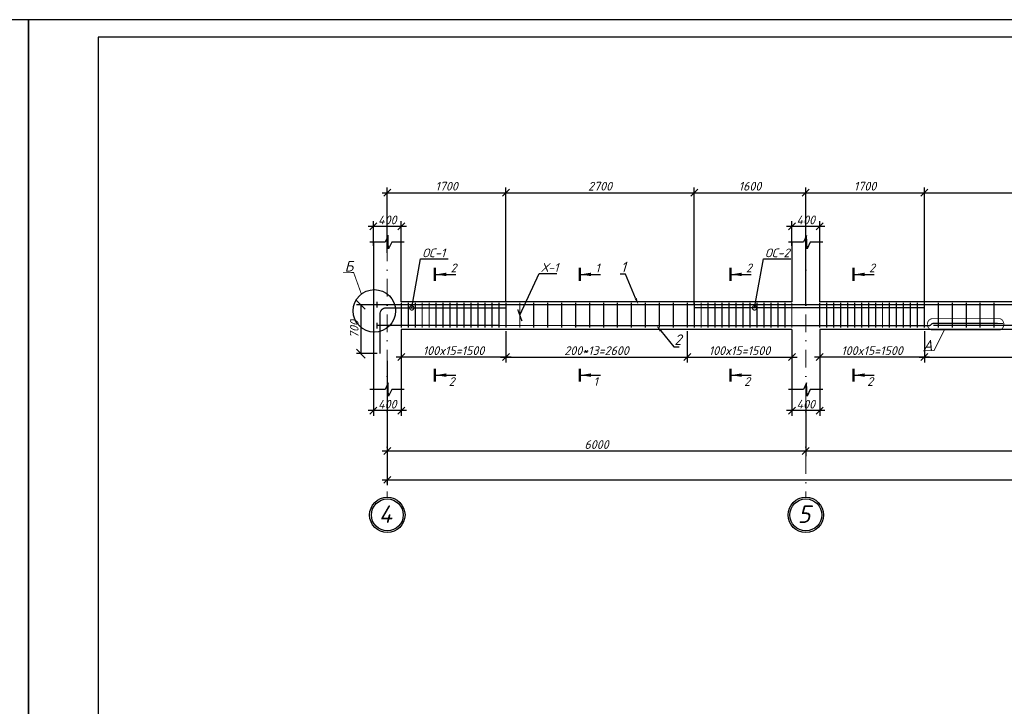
# Model space of a CAD drawing. Header units: millimetres. Extents: x -33345 to 4712671, y -3392 to 121473.
# Tile 632 of 656: x 3234603 to 3262838, y 66817 to 86501. Entities that reach past the tile are written whole.
import ezdxf
from ezdxf import colors
from ezdxf.entities.mleader import LeaderData, LeaderLine
from ezdxf.math import Vec2, Vec3

# ---------------------------------------------------------------- set-up
doc = ezdxf.new("R2010")
doc.units = ezdxf.units.MM
doc.linetypes.add('DASHDOTX2', pattern=[50.8, 25.4, -12.7, 0, -12.7])
doc.layers.add('0.25', color=7, linetype='Continuous', lineweight=25)
doc.layers.add('Лист', color=7, linetype='Continuous')
doc.styles.add('_text', font='isocpeui.ttf')
doc.styles.add('Arch-Dim', font='isocpeui.ttf', dxfattribs={"height": 200})
doc.styles.add('GOST 2.304', font='isocpeui.ttf')
doc.styles.get("Standard").update_dxf_attribs({"font": 'arial.ttf'})
doc.styles.add('Тохир', font='isocpeui.ttf', dxfattribs={"oblique": 2, "height": 250})
doc.dimstyles.new('Islom 94', dxfattribs={"dimtxt": 250, "dimasz": 200, "dimexe": 150, "dimexo": 100, "dimgap": 60, "dimtad": 1, "dimdec": 0, "dimtxsty": '_text', "dimblk": 'OBLIQUE', "dimcen": 0, "dimdle": 150, "dimadec": 0, "dimazin": 0, "dimtfac": 1, "dimtdec": 0, "dimtmove": 0, "dimatfit": 3, "dimfxl": 1, "dimarcsym": 0})
doc.dimstyles.new('М 100', dxfattribs={"dimscale": 100, "dimtxt": 3, "dimasz": 2.5, "dimexe": 1.25, "dimexo": 0.625, "dimtad": 1, "dimdec": 0, "dimtxsty": 'Standard', "dimblk": 'OBLIQUE', "dimcen": 2.5, "dimadec": 0, "dimazin": 0, "dimtfac": 1, "dimtdec": 0, "dimtmove": 0, "dimatfit": 3, "dimfxl": 1, "dimtfill": 1, "dimarcsym": 0})

# ---------------------------------------------------------------- blocks, each defined once
blk = doc.blocks.new('*U282')
at = {"layer": '0.25', "color": 5, "linetype": 'Continuous', "lineweight": 25, "ltscale": 100}
blk.add_lwpolyline([(-72619, 0), (0, 0), (0, 42000), (-72619, 42000), (-72619, 0)], dxfattribs=at)
blk = doc.blocks.new('*U328')
at = {"layer": '0.25', "color": 5, "linetype": 'Continuous', "lineweight": 25, "ltscale": 100}
blk.add_lwpolyline([(-59400, 0), (0, 0), (0, 42000), (-59400, 42000), (-59400, 0)], dxfattribs=at)
at = {"layer": '0.25', "color": 7, "linetype": 'Continuous', "lineweight": 30, "ltscale": 100}
blk.add_lwpolyline([(-57400, 500), (-500, 500), (-500, 41500), (-57400, 41500), (-57400, 500)], dxfattribs=at)
blk = doc.blocks.new('_DotSmall')
at = {"color": 0, "linetype": 'ByBlock', "const_width": 0.5}
blk.add_lwpolyline([(-0.0625, 0, 1), (0.0625, 0, 1)], format="xyb", close=True, dxfattribs=at)
blk = doc.blocks.new('_Oblique')
at = {"color": 0, "linetype": 'ByBlock', "lineweight": -2}
blk.add_line((-0.5, -0.5), (0.5, 0.5), dxfattribs=at)
blk = doc.blocks.new('*D2350')
at = {"color": 0, "lineweight": -2, "ltscale": 100, "transparency": 16777216}
for p, q in [((3244835, 78327), (3244259, 78327)), ((3244384, 78327), (3244384, 76927)), ((3244850, 76927), (3244259, 76927))]:
    blk.add_line(p, q, dxfattribs=at)
at = {"layer": 'Defpoints', "color": 0, "ltscale": 100, "transparency": 16777216}
for p in [(3244898, 78327), (3244384, 76927), (3244913, 76927)]:
    blk.add_point(p, dxfattribs=at)
at = {"color": 0, "lineweight": -2, "ltscale": 100, "transparency": 16777216, "xscale": 250, "yscale": 250, "zscale": 250}
for p, rotation in [((3244384, 78327), 90), ((3244384, 76927), 270)]:
    blk.add_blockref('_Oblique', p, dxfattribs=dict(at, rotation=rotation))
at = {"color": 0, "ltscale": 100, "transparency": 16777216, "insert": (3244195, 77627), "char_height": 250, "attachment_point": 5, "rotation": 90, "style": 'Тохир', "bg_fill": 3, "box_fill_scale": 1.1, "bg_fill_color": 256, "bg_fill_true_color": 13158600, "bg_fill_transparency": 0}
blk.add_mtext('700', dxfattribs=at)
blk = doc.blocks.new('*D2351')
at = {"color": 0, "lineweight": -2, "ltscale": 10, "transparency": 16777216}
for p, q in [((3248545, 77567), (3248545, 76678)), ((3245545, 77335), (3245545, 76678)), ((3248695, 76828), (3245395, 76828))]:
    blk.add_line(p, q, dxfattribs=at)
at = {"layer": 'Defpoints', "color": 0, "ltscale": 10, "transparency": 16777216}
for p in [(3248545, 77667), (3245545, 77435), (3245545, 76828)]:
    blk.add_point(p, dxfattribs=at)
at = {"color": 0, "lineweight": -2, "ltscale": 10, "transparency": 16777216, "xscale": 200, "yscale": 200, "zscale": 200, "rotation": 180}
blk.add_blockref('_Oblique', (3245545, 76828), dxfattribs=at)
at = {"color": 0, "lineweight": -2, "ltscale": 10, "transparency": 16777216, "xscale": 200, "yscale": 200, "zscale": 200}
blk.add_blockref('_Oblique', (3248545, 76828), dxfattribs=at)
at = {"color": 0, "ltscale": 10, "transparency": 16777216, "insert": (3247045, 77013), "char_height": 250, "attachment_point": 5, "style": '_text'}
blk.add_mtext('100x15=1500', dxfattribs=at)
blk = doc.blocks.new('*D2352')
at = {"color": 0, "lineweight": -2, "ltscale": 10, "transparency": 16777216}
for p, q in [((3245145, 79819), (3245145, 81692)), ((3248545, 78431), (3248545, 81692)), ((3244995, 81542), (3248695, 81542))]:
    blk.add_line(p, q, dxfattribs=at)
at = {"layer": 'Defpoints', "color": 0, "ltscale": 10, "transparency": 16777216}
for p in [(3248545, 81542), (3245145, 79719), (3248545, 78331)]:
    blk.add_point(p, dxfattribs=at)
at = {"color": 0, "lineweight": -2, "ltscale": 10, "transparency": 16777216, "xscale": 200, "yscale": 200, "zscale": 200, "rotation": 180}
blk.add_blockref('_Oblique', (3245145, 81542), dxfattribs=at)
at = {"color": 0, "lineweight": -2, "ltscale": 10, "transparency": 16777216, "xscale": 200, "yscale": 200, "zscale": 200}
blk.add_blockref('_Oblique', (3248545, 81542), dxfattribs=at)
at = {"color": 0, "lineweight": 25, "ltscale": 10, "transparency": 16777216, "insert": (3246845, 81728), "char_height": 250, "attachment_point": 5, "style": '_text'}
blk.add_mtext('1700', dxfattribs=at)
blk = doc.blocks.new('*D2353')
at = {"color": 0, "lineweight": -2, "ltscale": 10, "transparency": 16777216}
for p, q in [((3244745, 75898), (3244745, 75143)), ((3245545, 75898), (3245545, 75143)), ((3245695, 75293), (3244595, 75293))]:
    blk.add_line(p, q, dxfattribs=at)
at = {"layer": 'Defpoints', "color": 0, "ltscale": 10, "transparency": 16777216}
for p in [(3244745, 75998), (3245545, 75998), (3244745, 75293)]:
    blk.add_point(p, dxfattribs=at)
at = {"color": 0, "lineweight": -2, "ltscale": 10, "transparency": 16777216, "xscale": 200, "yscale": 200, "zscale": 200, "rotation": 180}
blk.add_blockref('_Oblique', (3244745, 75293), dxfattribs=at)
at = {"color": 0, "lineweight": -2, "ltscale": 10, "transparency": 16777216, "xscale": 200, "yscale": 200, "zscale": 200}
blk.add_blockref('_Oblique', (3245545, 75293), dxfattribs=at)
at = {"color": 0, "ltscale": 10, "transparency": 16777216, "insert": (3245145, 75478), "char_height": 250, "attachment_point": 5, "style": '_text'}
blk.add_mtext('400', dxfattribs=at)
blk = doc.blocks.new('*D2354')
at = {"color": 0, "lineweight": -2, "ltscale": 10, "transparency": 16777216}
for p, q in [((3245695, 80576), (3244595, 80576)), ((3244745, 80015), (3244745, 80726)), ((3245545, 80015), (3245545, 80726))]:
    blk.add_line(p, q, dxfattribs=at)
at = {"layer": 'Defpoints', "color": 0, "ltscale": 10, "transparency": 16777216}
for p in [(3244745, 80576), (3244745, 79915), (3245545, 79915)]:
    blk.add_point(p, dxfattribs=at)
at = {"color": 0, "lineweight": -2, "ltscale": 10, "transparency": 16777216, "xscale": 200, "yscale": 200, "zscale": 200, "rotation": 180}
blk.add_blockref('_Oblique', (3244745, 80576), dxfattribs=at)
at = {"color": 0, "lineweight": -2, "ltscale": 10, "transparency": 16777216, "xscale": 200, "yscale": 200, "zscale": 200}
blk.add_blockref('_Oblique', (3245545, 80576), dxfattribs=at)
at = {"color": 0, "ltscale": 10, "transparency": 16777216, "insert": (3245145, 80761), "char_height": 250, "attachment_point": 5, "style": '_text'}
blk.add_mtext('400', dxfattribs=at)
blk = doc.blocks.new('*D2406')
at = {"color": 0, "lineweight": -2, "ltscale": 10, "transparency": 16777216}
for p, q in [((3256745, 75898), (3256745, 75143)), ((3257545, 75898), (3257545, 75143)), ((3257695, 75293), (3256595, 75293))]:
    blk.add_line(p, q, dxfattribs=at)
at = {"layer": 'Defpoints', "color": 0, "ltscale": 10, "transparency": 16777216}
for p in [(3256745, 75998), (3257545, 75998), (3256745, 75293)]:
    blk.add_point(p, dxfattribs=at)
at = {"color": 0, "lineweight": -2, "ltscale": 10, "transparency": 16777216, "xscale": 200, "yscale": 200, "zscale": 200, "rotation": 180}
blk.add_blockref('_Oblique', (3256745, 75293), dxfattribs=at)
at = {"color": 0, "lineweight": -2, "ltscale": 10, "transparency": 16777216, "xscale": 200, "yscale": 200, "zscale": 200}
blk.add_blockref('_Oblique', (3257545, 75293), dxfattribs=at)
at = {"color": 0, "ltscale": 10, "transparency": 16777216, "insert": (3257145, 75478), "char_height": 250, "attachment_point": 5, "style": '_text'}
blk.add_mtext('400', dxfattribs=at)
blk = doc.blocks.new('*D2407')
at = {"color": 0, "lineweight": -2, "ltscale": 10, "transparency": 16777216}
for p, q in [((3257695, 80576), (3256595, 80576)), ((3256745, 80015), (3256745, 80726)), ((3257545, 80015), (3257545, 80726))]:
    blk.add_line(p, q, dxfattribs=at)
at = {"layer": 'Defpoints', "color": 0, "ltscale": 10, "transparency": 16777216}
for p in [(3256745, 80576), (3256745, 79915), (3257545, 79915)]:
    blk.add_point(p, dxfattribs=at)
at = {"color": 0, "lineweight": -2, "ltscale": 10, "transparency": 16777216, "xscale": 200, "yscale": 200, "zscale": 200, "rotation": 180}
blk.add_blockref('_Oblique', (3256745, 80576), dxfattribs=at)
at = {"color": 0, "lineweight": -2, "ltscale": 10, "transparency": 16777216, "xscale": 200, "yscale": 200, "zscale": 200}
blk.add_blockref('_Oblique', (3257545, 80576), dxfattribs=at)
at = {"color": 0, "ltscale": 10, "transparency": 16777216, "insert": (3257145, 80761), "char_height": 250, "attachment_point": 5, "style": '_text'}
blk.add_mtext('400', dxfattribs=at)
blk = doc.blocks.new('*D2412')
at = {"color": 0, "lineweight": -2, "ltscale": 10, "transparency": 16777216}
for p, q in [((3253745, 77567), (3253745, 76678)), ((3256745, 77335), (3256745, 76678)), ((3253595, 76828), (3256895, 76828))]:
    blk.add_line(p, q, dxfattribs=at)
at = {"layer": 'Defpoints', "color": 0, "ltscale": 10, "transparency": 16777216}
for p in [(3253745, 77667), (3256745, 77435), (3256745, 76828)]:
    blk.add_point(p, dxfattribs=at)
at = {"color": 0, "lineweight": -2, "ltscale": 10, "transparency": 16777216, "xscale": 200, "yscale": 200, "zscale": 200, "rotation": 180}
blk.add_blockref('_Oblique', (3253745, 76828), dxfattribs=at)
at = {"color": 0, "lineweight": -2, "ltscale": 10, "transparency": 16777216, "xscale": 200, "yscale": 200, "zscale": 200}
blk.add_blockref('_Oblique', (3256745, 76828), dxfattribs=at)
at = {"color": 0, "ltscale": 10, "transparency": 16777216, "insert": (3255245, 77013), "char_height": 250, "attachment_point": 5, "style": '_text'}
blk.add_mtext('100x15=1500', dxfattribs=at)
blk = doc.blocks.new('*D2413')
at = {"color": 0, "lineweight": -2, "ltscale": 10, "transparency": 16777216}
for p, q in [((3248545, 77453), (3248545, 76678)), ((3253745, 77453), (3253745, 76678)), ((3248395, 76828), (3253895, 76828))]:
    blk.add_line(p, q, dxfattribs=at)
at = {"layer": 'Defpoints', "color": 0, "ltscale": 10, "transparency": 16777216}
for p in [(3248545, 77553, 1359241), (3253745, 77553, 1359241), (3253745, 76828)]:
    blk.add_point(p, dxfattribs=at)
at = {"color": 0, "lineweight": -2, "ltscale": 10, "transparency": 16777216, "xscale": 200, "yscale": 200, "zscale": 200, "rotation": 180}
blk.add_blockref('_Oblique', (3248545, 76828), dxfattribs=at)
at = {"color": 0, "lineweight": -2, "ltscale": 10, "transparency": 16777216, "xscale": 200, "yscale": 200, "zscale": 200}
blk.add_blockref('_Oblique', (3253745, 76828), dxfattribs=at)
at = {"color": 0, "ltscale": 10, "transparency": 16777216, "insert": (3251145, 77013), "char_height": 250, "attachment_point": 5, "style": '_text'}
blk.add_mtext('200*13=2600', dxfattribs=at)
blk = doc.blocks.new('*D2414')
at = {"color": 0, "lineweight": -2, "ltscale": 10, "transparency": 16777216}
for p, q in [((3248545, 78536), (3248545, 81692)), ((3253945, 78345), (3253945, 81692)), ((3248395, 81542), (3254095, 81542))]:
    blk.add_line(p, q, dxfattribs=at)
at = {"layer": 'Defpoints', "color": 0, "ltscale": 10, "transparency": 16777216}
for p in [(3253945, 81542), (3248545, 78436, 1359241), (3253945, 78245, 1359241)]:
    blk.add_point(p, dxfattribs=at)
at = {"color": 0, "lineweight": -2, "ltscale": 10, "transparency": 16777216, "xscale": 200, "yscale": 200, "zscale": 200, "rotation": 180}
blk.add_blockref('_Oblique', (3248545, 81542), dxfattribs=at)
at = {"color": 0, "lineweight": -2, "ltscale": 10, "transparency": 16777216, "xscale": 200, "yscale": 200, "zscale": 200}
blk.add_blockref('_Oblique', (3253945, 81542), dxfattribs=at)
at = {"color": 0, "lineweight": 25, "ltscale": 10, "transparency": 16777216, "insert": (3251245, 81728), "char_height": 250, "attachment_point": 5, "style": '_text'}
blk.add_mtext('2700', dxfattribs=at)
blk = doc.blocks.new('*D2398')
at = {"color": 0, "lineweight": -2, "ltscale": 10, "transparency": 16777216}
for p, q in [((3260545, 77453), (3260545, 76678)), ((3267745, 77453), (3267745, 76678)), ((3260395, 76828), (3267895, 76828))]:
    blk.add_line(p, q, dxfattribs=at)
at = {"layer": 'Defpoints', "color": 0, "ltscale": 10, "transparency": 16777216}
for p in [(3260545, 77553, 1359241), (3267745, 77553, 1359241), (3267745, 76828)]:
    blk.add_point(p, dxfattribs=at)
at = {"color": 0, "lineweight": -2, "ltscale": 10, "transparency": 16777216, "xscale": 200, "yscale": 200, "zscale": 200, "rotation": 180}
blk.add_blockref('_Oblique', (3260545, 76828), dxfattribs=at)
at = {"color": 0, "lineweight": -2, "ltscale": 10, "transparency": 16777216, "xscale": 200, "yscale": 200, "zscale": 200}
blk.add_blockref('_Oblique', (3267745, 76828), dxfattribs=at)
at = {"color": 0, "ltscale": 10, "transparency": 16777216, "insert": (3264145, 77013), "char_height": 250, "attachment_point": 5, "style": '_text'}
blk.add_mtext('200*18=3600', dxfattribs=at)
blk = doc.blocks.new('*D2401')
at = {"color": 0, "lineweight": -2, "ltscale": 10, "transparency": 16777216}
for p, q in [((3260545, 77567), (3260545, 76678)), ((3257545, 77335), (3257545, 76678)), ((3260695, 76828), (3257395, 76828))]:
    blk.add_line(p, q, dxfattribs=at)
at = {"layer": 'Defpoints', "color": 0, "ltscale": 10, "transparency": 16777216}
for p in [(3260545, 77667), (3257545, 77435), (3257545, 76828)]:
    blk.add_point(p, dxfattribs=at)
at = {"color": 0, "lineweight": -2, "ltscale": 10, "transparency": 16777216, "xscale": 200, "yscale": 200, "zscale": 200, "rotation": 180}
blk.add_blockref('_Oblique', (3257545, 76828), dxfattribs=at)
at = {"color": 0, "lineweight": -2, "ltscale": 10, "transparency": 16777216, "xscale": 200, "yscale": 200, "zscale": 200}
blk.add_blockref('_Oblique', (3260545, 76828), dxfattribs=at)
at = {"color": 0, "ltscale": 10, "transparency": 16777216, "insert": (3259045, 77013), "char_height": 250, "attachment_point": 5, "style": '_text'}
blk.add_mtext('100x15=1500', dxfattribs=at)
blk = doc.blocks.new('*D3289')
at = {"color": 0, "lineweight": -2, "ltscale": 10, "transparency": 16777216}
for p, q in [((3253945, 78345), (3253945, 81692)), ((3257145, 78346), (3257145, 81692)), ((3253795, 81542), (3257295, 81542))]:
    blk.add_line(p, q, dxfattribs=at)
at = {"layer": 'Defpoints', "color": 0, "ltscale": 10, "transparency": 16777216}
for p in [(3257145, 81542), (3253945, 78245, 1359241), (3257145, 78246, 1359241)]:
    blk.add_point(p, dxfattribs=at)
at = {"color": 0, "lineweight": -2, "ltscale": 10, "transparency": 16777216, "xscale": 200, "yscale": 200, "zscale": 200, "rotation": 180}
blk.add_blockref('_Oblique', (3253945, 81542), dxfattribs=at)
at = {"color": 0, "lineweight": -2, "ltscale": 10, "transparency": 16777216, "xscale": 200, "yscale": 200, "zscale": 200}
blk.add_blockref('_Oblique', (3257145, 81542), dxfattribs=at)
at = {"color": 0, "lineweight": 25, "ltscale": 10, "transparency": 16777216, "insert": (3255545, 81727), "char_height": 250, "attachment_point": 5, "style": '_text'}
blk.add_mtext('1600', dxfattribs=at)
blk = doc.blocks.new('*D3290')
at = {"color": 0, "lineweight": -2, "transparency": 16777216}
for p, q in [((3257145, 78346), (3257145, 81692)), ((3260545, 78348), (3260545, 81692)), ((3256995, 81542), (3260695, 81542))]:
    blk.add_line(p, q, dxfattribs=at)
at = {"layer": 'Defpoints', "color": 0, "transparency": 16777216}
for p in [(3260545, 81542), (3257145, 78246, 1359241), (3260545, 78248, 1359241)]:
    blk.add_point(p, dxfattribs=at)
at = {"color": 0, "lineweight": -2, "transparency": 16777216, "xscale": 200, "yscale": 200, "zscale": 200, "rotation": 180}
blk.add_blockref('_Oblique', (3257145, 81542), dxfattribs=at)
at = {"color": 0, "lineweight": -2, "transparency": 16777216, "xscale": 200, "yscale": 200, "zscale": 200}
blk.add_blockref('_Oblique', (3260545, 81542), dxfattribs=at)
at = {"color": 0, "lineweight": 0, "transparency": 16777216, "insert": (3258845, 81728), "char_height": 250, "attachment_point": 5, "style": '_text'}
blk.add_mtext('1700', dxfattribs=at)
blk = doc.blocks.new('*D3291')
at = {"color": 0, "lineweight": -2, "transparency": 16777216}
for p, q in [((3260545, 78348), (3260545, 81692)), ((3267945, 78345), (3267945, 81692)), ((3260395, 81542), (3268095, 81542))]:
    blk.add_line(p, q, dxfattribs=at)
at = {"layer": 'Defpoints', "color": 0, "transparency": 16777216}
for p in [(3267945, 81542), (3260545, 78248, 1359241), (3267945, 78245, 1359241)]:
    blk.add_point(p, dxfattribs=at)
at = {"color": 0, "lineweight": -2, "transparency": 16777216, "xscale": 200, "yscale": 200, "zscale": 200, "rotation": 180}
blk.add_blockref('_Oblique', (3260545, 81542), dxfattribs=at)
at = {"color": 0, "lineweight": -2, "transparency": 16777216, "xscale": 200, "yscale": 200, "zscale": 200}
blk.add_blockref('_Oblique', (3267945, 81542), dxfattribs=at)
at = {"color": 0, "lineweight": 0, "transparency": 16777216, "insert": (3264245, 81728), "char_height": 250, "attachment_point": 5, "style": '_text'}
blk.add_mtext('3700', dxfattribs=at)
blk = doc.blocks.new('_ArchTick')
at = {"color": 0, "linetype": 'ByBlock', "const_width": 0.15}
blk.add_lwpolyline([(-0.5, -0.5), (0.5, 0.5)], dxfattribs=at)
blk = doc.blocks.new('*D2161')
at = {"color": 0, "lineweight": -2, "ltscale": 10, "transparency": 16777216}
for p, q in [((3245145, 76718), (3245145, 73986)), ((3257145, 75517), (3257145, 73986)), ((3244995, 74136), (3257295, 74136))]:
    blk.add_line(p, q, dxfattribs=at)
at = {"layer": 'Defpoints', "color": 0, "ltscale": 10, "transparency": 16777216}
for p in [(3245145, 76818, -1359241), (3257145, 75617), (3257145, 74136)]:
    blk.add_point(p, dxfattribs=at)
at = {"color": 0, "lineweight": -2, "ltscale": 10, "transparency": 16777216, "xscale": 200, "yscale": 200, "zscale": 200, "rotation": 180}
blk.add_blockref('_Oblique', (3245145, 74136), dxfattribs=at)
at = {"color": 0, "lineweight": -2, "ltscale": 10, "transparency": 16777216, "xscale": 200, "yscale": 200, "zscale": 200}
blk.add_blockref('_Oblique', (3257145, 74136), dxfattribs=at)
at = {"color": 0, "ltscale": 10, "transparency": 16777216, "insert": (3251145, 74321), "char_height": 250, "attachment_point": 5, "style": '_text'}
blk.add_mtext('6000', dxfattribs=at)
blk = doc.blocks.new('*D2162')
at = {"color": 0, "lineweight": -2, "ltscale": 10, "transparency": 16777216}
for p, q in [((3257145, 75517), (3257145, 73986)), ((3271145, 74704), (3271145, 73986)), ((3256995, 74136), (3271295, 74136))]:
    blk.add_line(p, q, dxfattribs=at)
at = {"layer": 'Defpoints', "color": 0, "ltscale": 10, "transparency": 16777216}
for p in [(3257145, 75617), (3271145, 74804), (3271145, 74136)]:
    blk.add_point(p, dxfattribs=at)
at = {"color": 0, "lineweight": -2, "ltscale": 10, "transparency": 16777216, "xscale": 200, "yscale": 200, "zscale": 200, "rotation": 180}
blk.add_blockref('_Oblique', (3257145, 74136), dxfattribs=at)
at = {"color": 0, "lineweight": -2, "ltscale": 10, "transparency": 16777216, "xscale": 200, "yscale": 200, "zscale": 200}
blk.add_blockref('_Oblique', (3271145, 74136), dxfattribs=at)
at = {"color": 0, "ltscale": 10, "transparency": 16777216, "insert": (3264145, 74322), "char_height": 250, "attachment_point": 5, "style": '_text'}
blk.add_mtext('7000', dxfattribs=at)
blk = doc.blocks.new('*D2164')
at = {"color": 0, "lineweight": -2, "ltscale": 10, "transparency": 16777216}
for p, q in [((3245145, 74560), (3245145, 73159)), ((3283145, 74560), (3283145, 73159)), ((3244995, 73309), (3283295, 73309))]:
    blk.add_line(p, q, dxfattribs=at)
at = {"layer": 'Defpoints', "color": 0, "ltscale": 10, "transparency": 16777216}
for p in [(3245145, 74660), (3283145, 74660), (3283145, 73309)]:
    blk.add_point(p, dxfattribs=at)
at = {"color": 0, "lineweight": -2, "ltscale": 10, "transparency": 16777216, "xscale": 200, "yscale": 200, "zscale": 200, "rotation": 180}
blk.add_blockref('_Oblique', (3245145, 73309), dxfattribs=at)
at = {"color": 0, "lineweight": -2, "ltscale": 10, "transparency": 16777216, "xscale": 200, "yscale": 200, "zscale": 200}
blk.add_blockref('_Oblique', (3283145, 73309), dxfattribs=at)
at = {"color": 0, "ltscale": 10, "transparency": 16777216, "insert": (3264145, 73494), "char_height": 250, "attachment_point": 5, "style": '_text'}
blk.add_mtext('19000', dxfattribs=at)

msp = doc.modelspace()

# ---------------------------------------------------------------- linework, layer by layer
at = {"color": 177, "ltscale": 10, "true_color": 0x293189}
for p, q in [((3244744.608, 80129.899), (3244744.608, 77617)), ((3244744.608, 80126.292), (3244744.608, 78417)), ((3256744.608, 80129.899), (3256744.608, 78417)), ((3256744.608, 80126.292), (3256744.608, 78417)), ((3244744.608, 77617), (3244744.608, 75900.493)), ((3256744.608, 77617), (3256744.608, 75900.493))]:
    msp.add_line(p, q, dxfattribs=at)
at = {"color": 1, "linetype": 'DASHDOTX2', "lineweight": 5, "ltscale": 20}
for p, q in [((3245144.763, 80086.182), (3245144.763, 72810.254)), ((3257144.763, 80086.182), (3257144.763, 72810.254))]:
    msp.add_line(p, q, dxfattribs=at)
at = {"color": 177, "lineweight": 25, "ltscale": 10, "true_color": 0x293189}
for p, q in [((3245544.608, 78410.915), (3245544.608, 80126.292)), ((3257544.608, 78410.915), (3257544.608, 80126.292)), ((3256744.608, 78417), (3245544.608, 78410.915)), ((3270744.608, 78417), (3257544.608, 78410.915)), ((3256744.608, 77617), (3245544.608, 77614.604)), ((3245544.608, 77614.604), (3245544.608, 75900.493)), ((3270744.608, 77617), (3257544.608, 77614.604)), ((3257544.608, 77614.604), (3257544.608, 75900.493))]:
    msp.add_line(p, q, dxfattribs=at)
at = {"color": 116, "true_color": 0x136734}
for p, q in [((3246536.461, 79198.353), (3247108.169, 79198.353)), ((3250688.072, 79198.353), (3251259.78, 79198.353)), ((3255007.906, 79198.353), (3255579.614, 79198.353)), ((3258536.461, 79198.353), (3259108.169, 79198.353)), ((3246536.461, 76311.14), (3247108.169, 76311.14)), ((3250688.072, 76311.14), (3251259.78, 76311.14)), ((3255007.906, 76311.14), (3255579.614, 76311.14)), ((3258536.461, 76311.14), (3259108.169, 76311.14))]:
    msp.add_line(p, q, dxfattribs=at)
at = {"color": 7}
for points in [[(3245630.611, 80126.292), (3245273.206, 80126.292), (3245181.955, 79932.113), (3245173.171, 80125.18), (3245165.44, 80316.92), (3245083.677, 80126.292), (3244645.363, 80126.292)], [(3257630.611, 80126.292), (3257273.206, 80126.292), (3257181.955, 79932.113), (3257173.171, 80125.18), (3257165.44, 80316.92), (3257083.677, 80126.292), (3256645.363, 80126.292)], [(3245630.611, 75900.493), (3245273.206, 75900.493), (3245181.955, 75706.314), (3245173.171, 75899.381), (3245165.44, 76091.12), (3245083.677, 75900.493), (3244645.363, 75900.493)], [(3257630.611, 75900.493), (3257273.206, 75900.493), (3257181.955, 75706.314), (3257173.171, 75899.381), (3257165.44, 76091.12), (3257083.677, 75900.493), (3256645.363, 75900.493)]]:
    msp.add_lwpolyline(points, dxfattribs=at)
at = {"color": 116, "linetype": 'Continuous', "lineweight": 50, "ltscale": 100, "true_color": 0x136734}
for points in [[(3246511.461, 79013.629), (3246511.461, 79383.076)], [(3250663.072, 79013.629), (3250663.072, 79383.076)], [(3254982.906, 79013.629), (3254982.906, 79383.076)], [(3258511.461, 79013.629), (3258511.461, 79383.076)], [(3246511.461, 76126.416), (3246511.461, 76495.864)], [(3250663.072, 76126.416), (3250663.072, 76495.864)], [(3254982.906, 76126.416), (3254982.906, 76495.864)], [(3258511.461, 76126.416), (3258511.461, 76495.864)]]:
    msp.add_lwpolyline(points, dxfattribs=at)
at = {"color": 18, "true_color": 0x000000, "const_width": 25}
for points in [[(3244400.756, 78635.438), (3244179.874, 79250.797), (3243875.062, 79249.782)], [(3261117.863, 77604.755), (3260821.07, 77011.531), (3260516.258, 77010.515)]]:
    msp.add_lwpolyline(points, dxfattribs=at)
at = {"ltscale": 100, "const_width": 36.895}
for points in [[(3244852.291, 78412.785), (3244852.291, 78248.367)], [(3244852.399, 77811.528), (3244852.399, 77647.11)], [(3283476.602, 77727.237), (3278426.791, 77727.237), (3260801.617, 77736.856)]]:
    msp.add_lwpolyline(points, dxfattribs=at)
at = {"color": 5, "ltscale": 100, "const_width": 35}
msp.add_lwpolyline([(3244932.756, 76926.842), (3244932.756, 78060.411, -0.432221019), (3245122.326, 78238.741), (3248544.608, 78238.741)], format="xyb", dxfattribs=at)
at = {"color": 32, "ltscale": 100, "true_color": 0xcd6928, "const_width": 36.895}
for points in [[(3245544.608, 78386.089), (3245544.608, 77667.436)], [(3245744.608, 78386.089), (3245744.608, 77667.436)], [(3245944.608, 78386.089), (3245944.608, 77667.436)], [(3246144.608, 78386.089), (3246144.608, 77667.436)], [(3246344.608, 78386.089), (3246344.608, 77667.436)], [(3246544.608, 78386.089), (3246544.608, 77667.436)], [(3246744.608, 78386.089), (3246744.608, 77667.436)], [(3246944.608, 78386.089), (3246944.608, 77667.436)], [(3247144.608, 78386.089), (3247144.608, 77667.436)], [(3247344.608, 78386.089), (3247344.608, 77667.436)], [(3247544.608, 78386.089), (3247544.608, 77667.436)], [(3247744.608, 78386.089), (3247744.608, 77667.436)], [(3247944.608, 78386.089), (3247944.608, 77667.436)], [(3247944.608, 78386.089), (3247944.608, 77667.436)], [(3248144.608, 78386.089), (3248144.608, 77667.436)], [(3248344.608, 78386.089), (3248344.608, 77667.436)], [(3248544.608, 78386.089), (3248544.608, 77667.436)], [(3248944.608, 78386.089), (3248944.608, 77667.436)], [(3249344.608, 78386.089), (3249344.608, 77667.436)], [(3249744.608, 78386.089), (3249744.608, 77667.436)], [(3250144.608, 78386.089), (3250144.608, 77667.436)], [(3250544.608, 78386.089), (3250544.608, 77667.436)], [(3250944.608, 78386.089), (3250944.608, 77667.436)], [(3251344.608, 78386.089), (3251344.608, 77667.436)], [(3251744.608, 78386.089), (3251744.608, 77667.436)], [(3252144.608, 78386.089), (3252144.608, 77667.436)], [(3252544.608, 78386.089), (3252544.608, 77667.436)], [(3252944.608, 78386.089), (3252944.608, 77667.436)], [(3253344.608, 78386.089), (3253344.608, 77667.436)], [(3253744.608, 78386.089), (3253744.608, 77667.436)], [(3253944.608, 78386.089), (3253944.608, 77667.436)], [(3254144.608, 78386.089), (3254144.608, 77667.436)], [(3254344.608, 78386.089), (3254344.608, 77667.436)], [(3254344.608, 78386.089), (3254344.608, 77667.436)], [(3254544.608, 78386.089), (3254544.608, 77667.436)], [(3254744.608, 78386.089), (3254744.608, 77667.436)], [(3254944.608, 78386.089), (3254944.608, 77667.436)], [(3255144.608, 78386.089), (3255144.608, 77667.436)], [(3255344.608, 78386.089), (3255344.608, 77667.436)], [(3255544.608, 78386.089), (3255544.608, 77667.436)], [(3255744.608, 78386.089), (3255744.608, 77667.436)], [(3255944.608, 78386.089), (3255944.608, 77667.436)], [(3256144.608, 78386.089), (3256144.608, 77667.436)], [(3256344.608, 78386.089), (3256344.608, 77667.436)], [(3256544.608, 78386.089), (3256544.608, 77667.436)], [(3256744.608, 78386.089), (3256744.608, 77667.436)], [(3257544.608, 78386.089), (3257544.608, 77667.436)], [(3257744.608, 78386.089), (3257744.608, 77667.436)], [(3257944.608, 78386.089), (3257944.608, 77667.436)], [(3258144.608, 78386.089), (3258144.608, 77667.436)], [(3258344.608, 78386.089), (3258344.608, 77667.436)], [(3258544.608, 78386.089), (3258544.608, 77667.436)], [(3258744.608, 78386.089), (3258744.608, 77667.436)], [(3258944.608, 78386.089), (3258944.608, 77667.436)], [(3259144.608, 78386.089), (3259144.608, 77667.436)], [(3259344.608, 78386.089), (3259344.608, 77667.436)], [(3259544.608, 78386.089), (3259544.608, 77667.436)], [(3259744.608, 78386.089), (3259744.608, 77667.436)], [(3259944.608, 78386.089), (3259944.608, 77667.436)], [(3259944.608, 78386.089), (3259944.608, 77667.436)], [(3260144.608, 78386.089), (3260144.608, 77667.436)], [(3260344.608, 78386.089), (3260344.608, 77667.436)], [(3260544.608, 78386.089), (3260544.608, 77667.436)], [(3260944.608, 78386.089), (3260944.608, 77667.436)], [(3261344.608, 78386.089), (3261344.608, 77667.436)], [(3261744.608, 78386.089), (3261744.608, 77667.436)], [(3262144.608, 78386.089), (3262144.608, 77667.436)], [(3262544.608, 78386.089), (3262544.608, 77667.436)]]:
    msp.add_lwpolyline(points, dxfattribs=at)
at = {"color": 5, "ltscale": 100, "const_width": 36.895, "elevation": 0}
msp.add_lwpolyline([(3253944.608, 78244.576), (3260544.608, 78248.493)], dxfattribs=at)
at = {"color": 18, "true_color": 0x000000, "const_width": 25}
msp.add_lwpolyline([(3262716.516, 77604.755), (3260760.396, 77604.755, -0.795863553), (3260760.396, 77930.679), (3262716.516, 77930.679, -0.661963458), (3262716.516, 77604.755)], format="xyb", dxfattribs=at)
at = {"color": 18, "ltscale": 15, "true_color": 0x000000}
for centre in [(3245144.763, 72302.74), (3257144.763, 72302.74)]:
    msp.add_circle(centre, 507.514, dxfattribs=at)
at = {"color": 1, "lineweight": 30, "ltscale": 15}
for centre in [(3245144.763, 72302.74), (3257144.763, 72302.74)]:
    msp.add_circle(centre, 457.514, dxfattribs=at)
at = {"color": 116, "true_color": 0x136734}
for points in [[(3246536.461, 79198.353), (3246836.911, 79248.631), (3246836.911, 79148.075)], [(3250688.072, 79198.353), (3250988.522, 79248.631), (3250988.522, 79148.075)], [(3255007.906, 79198.353), (3255308.356, 79248.631), (3255308.357, 79148.075)], [(3258536.461, 79198.353), (3258836.911, 79248.631), (3258836.911, 79148.075)], [(3246536.461, 76311.14), (3246836.911, 76361.418), (3246836.911, 76260.862)], [(3250688.072, 76311.14), (3250988.522, 76361.418), (3250988.522, 76260.862)], [(3255007.906, 76311.14), (3255308.356, 76361.418), (3255308.357, 76260.862)], [(3258536.461, 76311.14), (3258836.911, 76361.418), (3258836.911, 76260.862)]]:
    msp.add_solid(points, dxfattribs=at)

# ---------------------------------------------------------------- block references
at = {"layer": '0.25', "ltscale": 100, "transparency": 33554687}
msp.add_blockref('*U282', (3234852.538, 44501.326, 1359241.5), dxfattribs=at)
at = {"layer": 'Лист', "ltscale": 100, "transparency": 33554687}
msp.add_blockref('*U328', (3294252.538, 44501.326, 1359241.5), dxfattribs=at)

# ---------------------------------------------------------------- texts
at = {"color": 18, "true_color": 0x000000, "style": 'Arch-Dim'}
msp.add_text('Б', height=300, dxfattribs=at).set_placement((3243921.993, 79281.591))
at = {"color": 116, "true_color": 0x136734, "style": '_text'}
for s, p in [('2', (3246905.514, 76002.301)), ('1', (3251057.125, 76002.301)), ('2', (3255376.96, 76002.301)), ('2', (3258905.514, 76002.301))]:
    msp.add_text(s, height=250, dxfattribs=at).set_placement(p)
at = {"color": 116, "true_color": 0x136734, "char_height": 250, "width": 186.33523, "attachment_point": 1, "style": '_text'}
for s, insert in [('2', (3246958.935, 79509.256)), ('1', (3251110.546, 79509.256)), ('2', (3255430.381, 79509.256)), ('2', (3258958.935, 79509.256))]:
    msp.add_mtext(s, dxfattribs=dict(at, insert=insert))
at = {"color": 18, "true_color": 0x000000, "insert": (3260778.53, 77322.284), "char_height": 300, "width": 227.18182, "attachment_point": 3, "style": 'Arch-Dim'}
msp.add_mtext('A', dxfattribs=at)
at = {"char_height": 500, "width": 333.15362, "attachment_point": 9, "style": 'GOST 2.304'}
for s, insert in [('4', (3245274.436, 72074.753, 473082.499)), ('5', (3257274.436, 72074.753, 473082.499))]:
    msp.add_mtext(s, dxfattribs=dict(at, insert=insert))

# ---------------------------------------------------------------- dimensions: what is measured, and where the dimension line sits
at = {"color": 177, "lineweight": 25, "ltscale": 10, "true_color": 0x293189}
for base, p1, p2, picture, middle in [((3253944.608, 81541.879, -1359241.496), (3248544.608, 78435.706), (3253944.608, 78244.576), '*D2414', (3251244.608, 81728.489, -1359241.496)), ((3257144.763, 81541.879, -1359241.496), (3253944.608, 78244.576), (3257144.763, 78246.476), '*D3289', (3255544.686, 81726.879, -1359241.496))]:
    dim = msp.add_linear_dim(base=base, p1=p1, p2=p2, dimstyle='Islom 94', override={"dimlfac": 0.5, "dimtmove": 1}, dxfattribs=at)
    dim.commit()
    dim.dimension.update_dxf_attribs({"geometry": picture, "text_midpoint": middle})
at = {"color": 154, "lineweight": 0}
for base, p1, p2, picture, middle in [((3260544.608, 81541.879, -1359241.496), (3257144.763, 78246.476), (3260544.608, 78248.493), '*D3290', (3258844.686, 81728.489, -1359241.496)), ((3267944.608, 81541.879, -1359241.496), (3260544.608, 78248.493), (3267944.608, 78244.576), '*D3291', (3264244.608, 81728.489, -1359241.496))]:
    dim = msp.add_linear_dim(base=base, p1=p1, p2=p2, dimstyle='Islom 94', override={"dimlfac": 0.5, "dimtmove": 1}, dxfattribs=at)
    dim.commit()
    dim.dimension.update_dxf_attribs({"geometry": picture, "text_midpoint": middle})
at = {"color": 177, "ltscale": 10, "true_color": 0x293189}
for base, p1, p2, text, picture, middle in [((3244744.608, 80575.777), (3245544.608, 79914.949), (3244744.608, 79914.949), '400', '*D2354', (3245144.608, 80760.777)), ((3256744.608, 80575.777), (3257544.608, 79914.949), (3256744.608, 79914.949), '400', '*D2407', (3257144.608, 80760.777)), ((3245544.608, 76827.911), (3248544.608, 77667.436), (3245544.608, 77435.231), '100x15=<>', '*D2351', (3247044.608, 77012.911)), ((3257544.608, 76827.911), (3260544.608, 77667.436), (3257544.608, 77435.231), '100x15=<>', '*D2401', (3259044.608, 77012.911)), ((3253744.608, 76827.911, -1359241.496), (3248544.608, 77553.336), (3253744.608, 77553.336), '200*13=<>', '*D2413', (3251144.608, 77012.911, -1359241.496)), ((3267744.608, 76827.911, -1359241.496), (3260544.608, 77553.336), (3267744.608, 77553.336), '200*18=<>', '*D2398', (3264144.608, 77012.911, -1359241.496)), ((3244744.608, 75293.414), (3245544.608, 75997.766), (3244744.608, 75997.766), '400', '*D2353', (3245144.608, 75478.414)), ((3256744.608, 75293.414), (3257544.608, 75997.766), (3256744.608, 75997.766), '400', '*D2406', (3257144.608, 75478.414))]:
    dim = msp.add_linear_dim(base=base, p1=p1, p2=p2, text=text, dimstyle='Islom 94', override={"dimlfac": 0.5}, dxfattribs=at)
    dim.commit()
    dim.dimension.update_dxf_attribs({"geometry": picture, "text_midpoint": middle})
dim = msp.add_linear_dim(base=(3256744.608, 76827.911), p1=(3253744.608, 77667.436), p2=(3256744.608, 77435.231), angle=180, text='100x15=<>', dimstyle='Islom 94', override={"dimlfac": 0.5}, dxfattribs=at)
dim.commit()
dim.dimension.update_dxf_attribs({"geometry": '*D2412', "text_midpoint": (3255244.608, 77012.911)})
for base, p1, p2, picture, middle in [((3271144.763, 74135.618), (3257144.763, 75616.502), (3271144.763, 74804.031), '*D2162', (3264144.763, 74322.228)), ((3283144.763, 73309.463), (3245144.763, 74660.433), (3283144.763, 74660.433), '*D2164', (3264144.763, 73494.463))]:
    dim = msp.add_linear_dim(base=base, p1=p1, p2=p2, dimstyle='Islom 94', override={"dimlfac": 0.5}, dxfattribs=at)
    dim.commit()
    dim.dimension.update_dxf_attribs({"geometry": picture, "text_midpoint": middle})

# ---------------------------------------------------------------- leaders
at = {"color": 177, "lineweight": 25, "true_color": 0x293189}
ml = msp.add_multileader_mtext('Standard', dxfattribs=at)
ml.set_content('ОС-1', color=(41, 49, 137), style='Тохир')
ml.set_leader_properties()
ml.set_arrow_properties(name='DOTSMALL')
ml.build(insert=Vec2(0, 0))
ml.multileader.update_dxf_attribs({"text_left_attachment_type": 6, "text_right_attachment_type": 6, "dogleg_length": 0.36, "arrow_head_size": 250})
ctx = ml.context
ctx.base_point, ctx.char_height, ctx.arrow_head_size, ctx.plane_origin = Vec3(3246098.66, 79641.061), 250, 250, Vec3(3254502.066, 78830.54)
ctx.left_attachment, ctx.right_attachment, ctx.text_align_type = 6, 6, 1
notes = []
notes.append((ctx, [(0, (1, 1, 0), (3246098.3, 79641.061), (1, 0), 0.36, [(0, [(3245845.43, 78238.741)], 0, [])])]))
ctx.mtext.insert, ctx.mtext.alignment, ctx.mtext.flow_direction = Vec3(3246473.784, 79941.061), 2, 5
ml = msp.add_multileader_mtext('Standard', dxfattribs=at)
ml.set_content('ОС-2', color=(41, 49, 137), style='Тохир')
ml.set_leader_properties()
ml.set_arrow_properties(name='DOTSMALL')
ml.build(insert=Vec2(0, 0))
ml.multileader.update_dxf_attribs({"text_left_attachment_type": 6, "text_right_attachment_type": 6, "dogleg_length": 0.36, "arrow_head_size": 250})
ctx = ml.context
ctx.base_point, ctx.char_height, ctx.arrow_head_size, ctx.plane_origin = Vec3(3255929.351, 79641.061), 250, 250, Vec3(3264332.758, 78830.54)
ctx.left_attachment, ctx.right_attachment, ctx.text_align_type = 6, 6, 1
notes.append((ctx, [(0, (1, 1, 0), (3255928.991, 79641.061), (1, 0), 0.36, [(0, [(3255676.122, 78238.741)], 0, [])])]))
ctx.mtext.insert, ctx.mtext.alignment, ctx.mtext.flow_direction = Vec3(3256324.74, 79941.061), 2, 5
at = {"lineweight": 25}
ml = msp.add_multileader_mtext('Standard', dxfattribs=at)
ml.set_content('Х-1', color=256, style='Тохир')
ml.set_leader_properties()
ml.set_arrow_properties(name='ARCHTICK')
ml.build(insert=Vec2(0, 0))
ml.multileader.update_dxf_attribs({"text_left_attachment_type": 6, "text_right_attachment_type": 6, "dogleg_length": 0.36, "arrow_head_size": 250})
ctx = ml.context
ctx.base_point, ctx.char_height, ctx.arrow_head_size, ctx.plane_origin = Vec3(3249499.783, 79221.852), 250, 250, Vec3(3232141.31, 75048.079)
ctx.left_attachment, ctx.right_attachment, ctx.text_align_type = 6, 6, 1
notes.append((ctx, [(1, (1, 1, 0), (3249499.423, 79221.852), (1, 0), 0.36, [(0, [(3248944.608, 78026.763)], 0, [])])]))
ctx.mtext.insert, ctx.mtext.alignment, ctx.mtext.flow_direction = Vec3(3249804.831, 79521.852), 2, 5
at = {"color": 226, "lineweight": 25, "true_color": 0x691c66}
ml = msp.add_multileader_mtext('Standard', dxfattribs=at)
ml.set_content('1', color=(105, 28, 102), style='Тохир')
ml.set_leader_properties()
ml.build(insert=Vec2(0, 0))
ml.multileader.update_dxf_attribs({"text_left_attachment_type": 6, "text_right_attachment_type": 6, "dogleg_length": 0.36, "arrow_head_size": 200})
ctx = ml.context
ctx.base_point, ctx.char_height, ctx.arrow_head_size, ctx.plane_origin = Vec3(3251849.952, 79201.062), 300, 200, Vec3(3231908.944, 75307.819)
ctx.left_attachment, ctx.right_attachment, ctx.text_align_type = 6, 6, 1
notes.append((ctx, [(0, (1, 1, 0), (3251973.652, 79201.062), (-1, 0), 0.36, [(0, [(3252343.739, 78332.232)], 0, [])])]))
ctx.mtext.insert, ctx.mtext.width, ctx.mtext.alignment, ctx.mtext.flow_direction = Vec3(3251911.622, 79561.062), 148.95385, 2, 5
ml = msp.add_multileader_mtext('Standard', dxfattribs=at)
ml.set_content('2', color=(105, 28, 102), style='Тохир')
ml.set_leader_properties()
ml.build(insert=Vec2(0, 0))
ml.multileader.update_dxf_attribs({"text_left_attachment_type": 6, "text_right_attachment_type": 6, "dogleg_length": 0.36, "arrow_head_size": 200})
ctx = ml.context
ctx.base_point, ctx.char_height, ctx.arrow_head_size, ctx.plane_origin = Vec3(3253363.583, 77119.131), 300, 200, Vec3(3231908.944, 73225.888)
ctx.left_attachment, ctx.right_attachment, ctx.text_align_type = 6, 6, 1
notes.append((ctx, [(1, (1, 1, 0), (3253363.223, 77119.131), (1, 0), 0.36, [(0, [(3252859.826, 77731.926)], 0, [])])]))
ctx.mtext.insert, ctx.mtext.width, ctx.mtext.alignment, ctx.mtext.flow_direction = Vec3(3253477.299, 77479.131), 148.95385, 2, 5
for ctx, leaders in notes:
    for number, flags, end, landing, length, lines in leaders:
        leader = LeaderData()
        leader.index, (leader.has_last_leader_line, leader.has_dogleg_vector, leader.attachment_direction) = number, flags
        leader.last_leader_point, leader.dogleg_vector, leader.dogleg_length = Vec3(end), Vec3(landing), length
        for number, points, colour, breaks in lines:
            line = LeaderLine()
            line.index, line.vertices, line.color, line.breaks = number, Vec3.list(points), colors.encode_raw_color(colour), breaks
            leader.lines.append(line)
        ctx.leaders.append(leader)

# ---------------------------------------------------------------- next in the draw order: dimensions: what is measured, and where the dimension line sits
at = {"color": 177, "ltscale": 100, "true_color": 0x293189}
dim = msp.add_linear_dim(base=(3244384.359, 76926.842), p1=(3244897.751, 78326.608), p2=(3244912.594, 76926.842), angle=90, dimstyle='М 100', override={"dimlfac": 0.5, "dimtxsty": 'Тохир', "dimfxl": 100, "dimarcsym": 1}, dxfattribs=at)
dim.commit()
dim.dimension.update_dxf_attribs({"geometry": '*D2350', "text_midpoint": (3244195.249, 77626.725)})

# ---------------------------------------------------------------- next in the draw order: linework, layer by layer
at = {"ltscale": 100, "const_width": 36.895}
for points in [[(3244852.291, 78412.785), (3244852.291, 78248.367)], [(3265546.818, 78332.54), (3244852.291, 78330.151)], [(3244852.399, 77811.528), (3244852.399, 77647.11)]]:
    msp.add_lwpolyline(points, dxfattribs=at)
msp.add_lwpolyline([(3262800.118, 77791.867), (3260799.347, 77794.084), (3260799.347, 77794.084), (3260799.347, 77794.084), (3260799.347, 77794.084, 0.177499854), (3260760.561, 77779.899), (3260714.296, 77740.774, -0.177499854), (3260675.509, 77726.589), (3260477.572, 77727.237), (3244852.399, 77736.856)], format="xyb", dxfattribs=at)
at = {"color": 18, "true_color": 0x000000}
msp.add_circle((3244773.771, 78153.659), 608.883, dxfattribs=at)

# ---------------------------------------------------------------- next in the draw order: dimensions: what is measured, and where the dimension line sits
at = {"color": 177, "lineweight": 25, "ltscale": 10, "true_color": 0x293189}
dim = msp.add_linear_dim(base=(3248544.608, 81541.879), p1=(3245144.763, 79718.817), p2=(3248544.608, 78331.015), dimstyle='Islom 94', override={"dimlfac": 0.5, "dimtmove": 1}, dxfattribs=at)
dim.commit()
dim.dimension.update_dxf_attribs({"geometry": '*D2352', "text_midpoint": (3246844.686, 81728.489)})
at = {"color": 177, "ltscale": 10, "true_color": 0x293189}
dim = msp.add_linear_dim(base=(3257144.763, 74135.618), p1=(3245144.763, 76818.085, -1359241.496), p2=(3257144.763, 75616.502), dimstyle='Islom 94', override={"dimlfac": 0.5}, dxfattribs=at)
dim.commit()
dim.dimension.update_dxf_attribs({"geometry": '*D2161', "text_midpoint": (3251144.763, 74320.618)})

doc.saveas('drawing.dxf')
